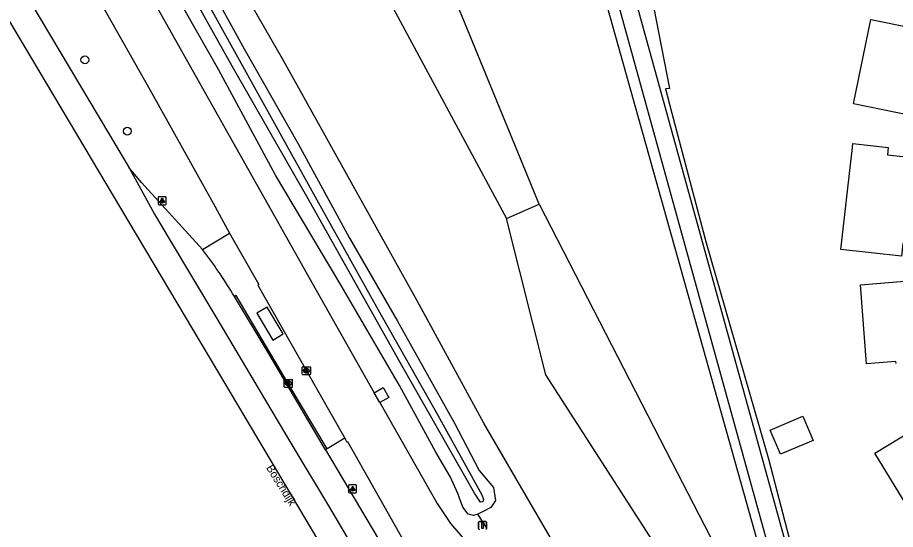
# Model space of a CAD drawing. Extents: x 157767 to 159171, y 387842 to 389425.
# Drawn here: x 157918.3 to 158027.9, y 388660.8 to 388724.7 of the extents above; entities that cross this region are included whole.
import ezdxf

# ---------------------------------------------------------------- set-up
doc = ezdxf.new("R2010")
doc.units = 0
for name, color, linetype in [('IMGEO_Afsluitpaal', 7, 'Continuous'), ('IMGEO_Berm_groen', 7, 'Continuous'), ('IMGEO_Boom', 7, 'Continuous'), ('IMGEO_Fietspad_gesloten', 7, 'Continuous'), ('IMGEO_Grasland_overig', 7, 'Continuous'), ('IMGEO_Groenvoorziening', 7, 'Continuous'), ('IMGEO_Kolk', 7, 'Continuous'), ('IMGEO_Lichtpunt', 7, 'Continuous'), ('IMGEO_Loofbos', 7, 'Continuous'), ('IMGEO_Muur', 7, 'Continuous'), ('IMGEO_Openbare_ruimte_label', 7, 'Continuous'), ('IMGEO_Pand', 7, 'Continuous'), ('IMGEO_Rijbaan_lokaal_gesloten', 7, 'Continuous'), ('IMGEO_Rijbaan_lokaal_open', 7, 'Continuous'), ('IMGEO_Rijbaan_regionaal_gesloten', 7, 'Continuous'), ('IMGEO_Voetpad_gesloten', 7, 'Continuous'), ('IMGEO_Voetpad_open', 7, 'Continuous'), ('IMGEO_Waterloop', 7, 'Continuous')]:
    doc.layers.add(name, color=color, linetype=linetype)

msp = doc.modelspace()

# ---------------------------------------------------------------- linework, layer by layer
at = {"layer": 'IMGEO_Afsluitpaal'}
for p, q in [((157975.84, 388660.88), (157975.84, 388661.68)), ((157975.84, 388661.68), (157975.84, 388660.88)), ((157975.94, 388661.78), (157976.73, 388661.78)), ((157976.73, 388661.78), (157975.94, 388661.78)), ((157976.83, 388661.68), (157976.83, 388660.88)), ((157976.83, 388660.88), (157976.83, 388661.68))]:
    msp.add_line(p, q, dxfattribs=at)
msp.add_lwpolyline([(157976.26, 388661.65), (157976.41, 388661.65), (157976.41, 388660.9), (157976.26, 388660.9), (157976.26, 388661.65)], dxfattribs=at)
for centre, start, end in [((157975.94, 388661.68), 90, 180), ((157975.94, 388661.68), 90, 180), ((157975.94, 388660.88), 180, 270), ((157975.94, 388660.88), 180, 270), ((157976.73, 388661.68), 0, 90), ((157976.73, 388661.68), 360, 90), ((157976.73, 388660.88), 270, 0), ((157976.73, 388660.88), 270, 0)]:
    msp.add_arc(centre, 0.1, start, end, dxfattribs=at)
at = {"layer": 'IMGEO_Berm_groen'}
for points in [[(158017.81, 388622.17), (158012.26, 388619.04), (158008.24, 388620.3), (158002.03, 388629.35), (158000, 388633.03), (157993.53, 388644.79), (157976.51, 388674.05), (157968.17, 388689.36), (157951.36, 388719.59), (157933.85, 388750), (157907.48, 388796.28)], [(157950.49, 388705.04), (157943.37, 388718.26), (157919.28, 388760.6)], [(157936, 388740.09), (157946.55, 388720.86), (157953.31, 388708.95), (157959.67, 388697.25), (157965.7, 388686.79), (157972.82, 388674.07), (157975.91, 388668.16), (157977.71, 388666.02), (157977.95, 388664.39), (157977.37, 388663.52), (157976.42, 388663.04), (157975.73, 388662.68), (157975.21, 388662.51), (157974.53, 388662.67), (157973.88, 388663.57), (157973.24, 388665.27), (157972.33, 388667.32), (157970.51, 388670.45), (157965.96, 388678.77), (157958.41, 388691.76), (157950.49, 388705.04)]]:
    msp.add_lwpolyline(points, dxfattribs=at)
at = {"layer": 'IMGEO_Boom'}
for centre in [(157926.67, 388719.46), (157931.98, 388710.55)]:
    msp.add_circle(centre, 0.489, dxfattribs=at)
at = {"layer": 'IMGEO_Fietspad_gesloten'}
for points in [[(157858.45, 388840.36), (157867.04, 388826.48), (157867.79, 388825.27), (157871.63, 388819.27), (157874.03, 388815.69), (157877.44, 388811.26), (157881.28, 388805.88), (157888.1, 388796.64), (157890.46, 388793.21), (157891.41, 388791.82), (157895.31, 388785.41), (157899.34, 388778.08), (157903.8, 388770.39), (157911.15, 388757.14), (157919.41, 388742.93), (157934.81, 388715.69), (157942.68, 388701.55), (157944.75, 388697.82)], [(157893.37, 388799.14), (157895.3, 388796.29), (157895.58, 388795.88), (157899.01, 388790.49), (157901.99, 388785.59), (157904.14, 388781.86), (157908.45, 388774.13), (157920.61, 388752.85), (157955.55, 388690.68), (157962.81, 388677.86)], [(157944.75, 388697.82), (157948.4, 388691.37), (157948.28, 388691.3), (157954.33, 388680.62), (157959.12, 388672.17)], [(157963.5, 388676.65), (157962.81, 388677.86)], [(157963.5, 388676.65), (157970.66, 388664.02), (157972.33, 388661.52), (157974.67, 388658.82), (157975.69, 388657.44), (157976.22, 388656.41), (157976.88, 388654.64), (157977.62, 388651.95), (157978.09, 388650.94), (157982.1, 388643.66), (157992.13, 388625.89), (157995.29, 388620.42)], [(157959.12, 388672.17), (157959.39, 388671.69), (157959.48, 388671.75), (157981.44, 388632.83), (157982.59, 388630.78)]]:
    msp.add_lwpolyline(points, dxfattribs=at)
at = {"layer": 'IMGEO_Grasland_overig'}
msp.add_lwpolyline([(157979.35, 388699.65), (157983.4, 388701.43)], dxfattribs=at)
at = {"layer": 'IMGEO_Groenvoorziening'}
msp.add_lwpolyline([(158047.04, 388864.41), (158034.59, 388856.43), (158030.58, 388844.25), (158025.65, 388829.18), (158024.75, 388829.4), (158020.49, 388819.98), (158014.57, 388809.95), (158005.72, 388797.58), (158000, 388790.52), (157996.61, 388786.34), (157984.33, 388774.78), (157983.84, 388770.3), (157991.12, 388751.99), (157991.67, 388750), (157996.35, 388733), (157999.68, 388715.9), (157999.21, 388715.82), (158000, 388712.81), (158004.28, 388696.59), (158012.07, 388669.59), (158016.69, 388651.85), (158016.29, 388651.42)], dxfattribs=at)
at = {"layer": 'IMGEO_Kolk'}
for p, q in [((157953.83, 388680.2), (157953.83, 388681.05)), ((157953.91, 388681.12), (157954.76, 388681.12)), ((157954.32, 388680.9), (157954.35, 388680.9)), ((157954.83, 388681.05), (157954.83, 388680.2)), ((157951.58, 388678.6), (157951.58, 388679.46)), ((157951.66, 388679.53), (157952.51, 388679.53)), ((157952.58, 388679.46), (157952.58, 388678.6)), ((157954.76, 388680.12), (157953.91, 388680.12)), ((157954.34, 388680.34), (157954.32, 388680.34)), ((157952.51, 388678.53), (157951.66, 388678.53)), ((157952.07, 388679.31), (157952.1, 388679.31)), ((157952.09, 388678.75), (157952.07, 388678.75))]:
    msp.add_line(p, q, dxfattribs=at)
for points in [[(157953.83, 388680.2), (157953.83, 388681.05)], [(157953.91, 388681.12), (157954.76, 388681.12)], [(157954.15, 388680.82), (157954.28, 388680.82), (157954.28, 388680.67), (157954.41, 388680.82), (157954.57, 388680.82), (157954.42, 388680.67), (157954.58, 388680.42), (157954.42, 388680.42), (157954.34, 388680.59), (157954.28, 388680.52), (157954.28, 388680.42), (157954.15, 388680.42), (157954.15, 388680.82)], [(157954.83, 388681.05), (157954.83, 388680.2)], [(157951.58, 388678.6), (157951.58, 388679.46)], [(157951.66, 388679.53), (157952.51, 388679.53)], [(157952.58, 388679.46), (157952.58, 388678.6)], [(157954.76, 388680.12), (157953.91, 388680.12)], [(157952.51, 388678.53), (157951.66, 388678.53)], [(157951.9, 388679.23), (157952.03, 388679.23), (157952.03, 388679.08), (157952.16, 388679.23), (157952.32, 388679.23), (157952.17, 388679.08), (157952.33, 388678.83), (157952.17, 388678.83), (157952.09, 388679), (157952.03, 388678.93), (157952.03, 388678.83), (157951.9, 388678.83), (157951.9, 388679.23)]]:
    msp.add_lwpolyline(points, dxfattribs=at)
for centre, start, end in [((157953.91, 388681.05), 91.552, 178.448), ((157953.91, 388681.05), 91.552, 178.448), ((157954.76, 388681.05), 1.552, 88.448), ((157954.76, 388681.05), 1.552, 88.448), ((157951.66, 388679.46), 91.552, 178.448), ((157951.66, 388679.46), 91.552, 178.448), ((157952.51, 388679.46), 1.552, 88.448), ((157952.51, 388679.46), 1.552, 88.448), ((157953.91, 388680.2), 181.552, 268.448), ((157953.91, 388680.2), 181.552, 268.448), ((157954.76, 388680.2), 271.552, 358.448), ((157954.76, 388680.2), 271.552, 358.448), ((157951.66, 388678.61), 181.552, 268.448), ((157951.66, 388678.61), 181.552, 268.448), ((157952.51, 388678.61), 271.552, 358.448), ((157952.51, 388678.61), 271.552, 358.448)]:
    msp.add_arc(centre, 0.0765, start, end, dxfattribs=at)
for centre, major_axis, ratio, start_param, end_param in [((157954.32, 388680.62), (-0.387, 0.002), 0.722429, 4.712389, 7.853982), ((157954.34, 388680.62), (-0.39, 0.002), 0.717154, 1.570796, 4.712389), ((157952.07, 388679.03), (-0.387, 0.002), 0.722429, 4.712389, 7.853982), ((157952.09, 388679.03), (-0.39, 0.002), 0.717154, 1.570796, 4.712389)]:
    msp.add_ellipse(centre, major_axis=major_axis, ratio=ratio, start_param=start_param, end_param=end_param, dxfattribs=at)
at = {"layer": 'IMGEO_Lichtpunt'}
for p, q in [((157935.83, 388702.26), (157935.83, 388701.46)), ((157935.83, 388702.26), (157935.83, 388701.46)), ((157936.73, 388702.36), (157935.93, 388702.36)), ((157936.73, 388702.36), (157935.93, 388702.36)), ((157935.93, 388701.36), (157936.73, 388701.36)), ((157935.93, 388701.36), (157936.73, 388701.36)), ((157936.83, 388701.46), (157936.83, 388702.26)), ((157936.83, 388701.46), (157936.83, 388702.26)), ((157959.61, 388666.26), (157959.61, 388665.45)), ((157959.61, 388666.26), (157959.61, 388665.45)), ((157960.52, 388666.35), (157959.71, 388666.35)), ((157960.52, 388666.35), (157959.71, 388666.35)), ((157960.61, 388665.45), (157960.61, 388666.26)), ((157960.61, 388665.45), (157960.61, 388666.26)), ((157959.71, 388665.36), (157960.52, 388665.36)), ((157959.71, 388665.36), (157960.52, 388665.36))]:
    msp.add_line(p, q, dxfattribs=at)
for points in [[(157936.21, 388701.93), (157936.25, 388701.9), (157936.06, 388701.64), (157936.02, 388701.66), (157936.21, 388701.93)], [(157936.31, 388701.88), (157936.36, 388701.88), (157936.36, 388701.56), (157936.31, 388701.56), (157936.31, 388701.88)], [(157936.42, 388701.9), (157936.46, 388701.93), (157936.64, 388701.66), (157936.61, 388701.64), (157936.42, 388701.9)], [(157959.99, 388665.92), (157960.03, 388665.9), (157959.84, 388665.63), (157959.8, 388665.66), (157959.99, 388665.92)], [(157960.09, 388665.88), (157960.14, 388665.88), (157960.14, 388665.55), (157960.09, 388665.55), (157960.09, 388665.88)], [(157960.2, 388665.9), (157960.24, 388665.92), (157960.42, 388665.66), (157960.39, 388665.63), (157960.2, 388665.9)]]:
    msp.add_lwpolyline(points, dxfattribs=at)
for centre in [(157936.33, 388702.06), (157960.11, 388666.06)]:
    msp.add_circle(centre, 0.0994, dxfattribs=at)
for centre, start, end in [((157935.93, 388702.26), 90, 180), ((157935.93, 388702.26), 90, 180), ((157935.93, 388701.46), 180, 270), ((157935.93, 388701.46), 180, 270), ((157936.73, 388702.26), 0, 90), ((157936.73, 388702.26), 0, 90), ((157936.73, 388701.46), 270, 0), ((157936.73, 388701.46), 270, 360), ((157959.71, 388666.26), 90, 180), ((157959.71, 388666.26), 90, 180), ((157960.52, 388666.26), 0, 90), ((157960.52, 388666.26), 0, 90), ((157959.71, 388665.45), 180, 270), ((157959.71, 388665.45), 180, 270), ((157960.52, 388665.45), 270, 0), ((157960.52, 388665.45), 270, 360)]:
    msp.add_arc(centre, 0.0946, start, end, dxfattribs=at)
at = {"layer": 'IMGEO_Loofbos'}
for points in [[(157944.46, 388795.7), (157937.92, 388792.2), (157931.28, 388788.86), (157952.22, 388750), (157979.35, 388699.65)], [(158010.74, 388648.35), (158011.72, 388649.01), (158012.9, 388651.43), (158000, 388697.39), (157985.23, 388750), (157979.22, 388771.41)], [(157983.4, 388701.43), (157963.51, 388750), (157958, 388763.46)], [(157983.4, 388701.43), (158000, 388669.2), (158010.74, 388648.35)], [(158018.73, 388627.65), (158006.52, 388645.47), (157984.23, 388680.11), (157979.35, 388699.65)]]:
    msp.add_lwpolyline(points, dxfattribs=at)
at = {"layer": 'IMGEO_Muur'}
msp.add_lwpolyline([(157976.9, 388660.91), (157975.73, 388662.68)], dxfattribs=at)
at = {"layer": 'IMGEO_Pand'}
for points in [[(158035.3, 388722.42), (158040.2, 388721.43), (158039.08, 388715.92), (158037.04, 388716.34), (158036.64, 388714.38), (158035.99, 388711.24), (158031.09, 388712.24), (158028.16, 388712.83), (158022.68, 388713.95), (158024.83, 388724.49), (158030.01, 388723.46), (158035.3, 388722.42)], [(158032.25, 388707.01), (158037.22, 388706.46), (158036.58, 388700.87), (158034.58, 388701.12), (158034.34, 388699.25), (158033.93, 388695.95), (158028.96, 388696.52), (158028.85, 388696.53), (158028.67, 388694.91), (158021.11, 388695.76), (158022.46, 388707.81), (158022.49, 388708.1), (158022.6, 388709.01), (158027, 388708.52), (158026.9, 388707.61), (158032.25, 388707.01)], [(158027.99, 388681.51), (158027.97, 388681.76), (158024.29, 388681.47), (158023.53, 388691.36), (158030.55, 388691.91), (158035.54, 388692.29), (158036.3, 388682.5)], [(158037.39, 388677.63), (158040.29, 388672.84), (158038.49, 388671.75), (158039.47, 388670.13), (158041.19, 388667.29), (158036.91, 388664.7), (158034.35, 388663.15), (158030.96, 388661.09), (158029.24, 388663.91), (158025.35, 388670.3), (158028.5, 388672.22), (158033.12, 388675.03), (158037.39, 388677.63)], [(158017.64, 388671.9), (158013.56, 388670.17), (158012.28, 388673.2), (158016.35, 388674.92), (158017.64, 388671.9)]]:
    msp.add_lwpolyline(points, dxfattribs=at)
at = {"layer": 'IMGEO_Rijbaan_lokaal_gesloten'}
for points in [[(157941.37, 388695.77), (157933.74, 388704.15), (157932.21, 388705.96)], [(157945.34, 388689.89), (157945.11, 388690.26)], [(157956.73, 388670.74), (157949.67, 388682.68), (157945.34, 388689.89)], [(157956.73, 388670.74), (157966.26, 388654.63), (157972.29, 388642.64), (157974.49, 388637.96)]]:
    msp.add_lwpolyline(points, dxfattribs=at)
msp.add_arc((157888.61, 388655.91), 66.13, 31.3003, 37.0685, dxfattribs=at)
at = {"layer": 'IMGEO_Rijbaan_lokaal_open'}
for points in [[(157956.93, 388670.86), (157952.08, 388679.03), (157945.55, 388690.02), (157945.34, 388689.89)], [(157956.93, 388670.86), (157956.73, 388670.74)]]:
    msp.add_lwpolyline(points, dxfattribs=at)
at = {"layer": 'IMGEO_Rijbaan_regionaal_gesloten'}
for points in [[(157854.16, 388836.87), (157862.54, 388822.85), (157863.29, 388821.59), (157882.64, 388789.13), (157932.21, 388705.96)], [(157983.35, 388612.48), (157973.38, 388629.86), (157943.28, 388680.57), (157931.16, 388700.91), (157907.04, 388741.46), (157888.9, 388771.84), (157863.19, 388814.84), (157851.19, 388834.56)], [(157932.21, 388705.96), (157935.36, 388700.18), (157937.19, 388697.1), (157943.01, 388687.35), (157946.84, 388680.91), (157952.41, 388671.58), (157957.08, 388663.75), (157967.1, 388646.79), (157979.83, 388625.91)]]:
    msp.add_lwpolyline(points, dxfattribs=at)
at = {"layer": 'IMGEO_Voetpad_gesloten'}
msp.add_lwpolyline([(157948.14, 388687.81), (157950.16, 388684.45), (157951.45, 388685.21), (157949.43, 388688.56), (157948.14, 388687.81)], dxfattribs=at)
at = {"layer": 'IMGEO_Voetpad_open'}
for points in [[(157941.37, 388695.77), (157944.75, 388697.82)], [(157962.81, 388677.86), (157963.93, 388678.51), (157964.64, 388677.28), (157963.5, 388676.65)], [(157959.12, 388672.17), (157956.93, 388670.86)]]:
    msp.add_lwpolyline(points, dxfattribs=at)
at = {"layer": 'IMGEO_Waterloop'}
for points in [[(157919.11, 388764.23), (157904.14, 388791.33), (157904.04, 388791.88), (157904.27, 388792.23), (157904.64, 388792.09), (157906.44, 388788.98), (157916.96, 388770.16), (157925.65, 388754.92), (157933.33, 388741.05), (157941.53, 388727.46), (157956.46, 388700.47), (157963.29, 388688.21), (157970.77, 388675.04), (157976.27, 388665.09), (157976.46, 388664.53), (157976.39, 388664.23), (157976.09, 388664.19), (157975.35, 388665.32), (157966.26, 388681.27), (157954.56, 388702.09), (157945.08, 388718.66), (157935.16, 388736.4), (157919.11, 388764.23)], [(157982.79, 388772.85), (157989.09, 388750), (158000, 388710.46), (158016.29, 388651.42)], [(157980.59, 388772.51), (157986.8, 388750), (158000, 388702.17), (158014.25, 388650.54), (158016.05, 388651.17)]]:
    msp.add_lwpolyline(points, dxfattribs=at)

# ---------------------------------------------------------------- texts
at = {"layer": 'IMGEO_Openbare_ruimte_label'}
msp.add_text('Boschdijk', height=1, rotation=301.7989, dxfattribs=at).set_placement((157949.27, 388668.48))

doc.saveas('drawing.dxf')
